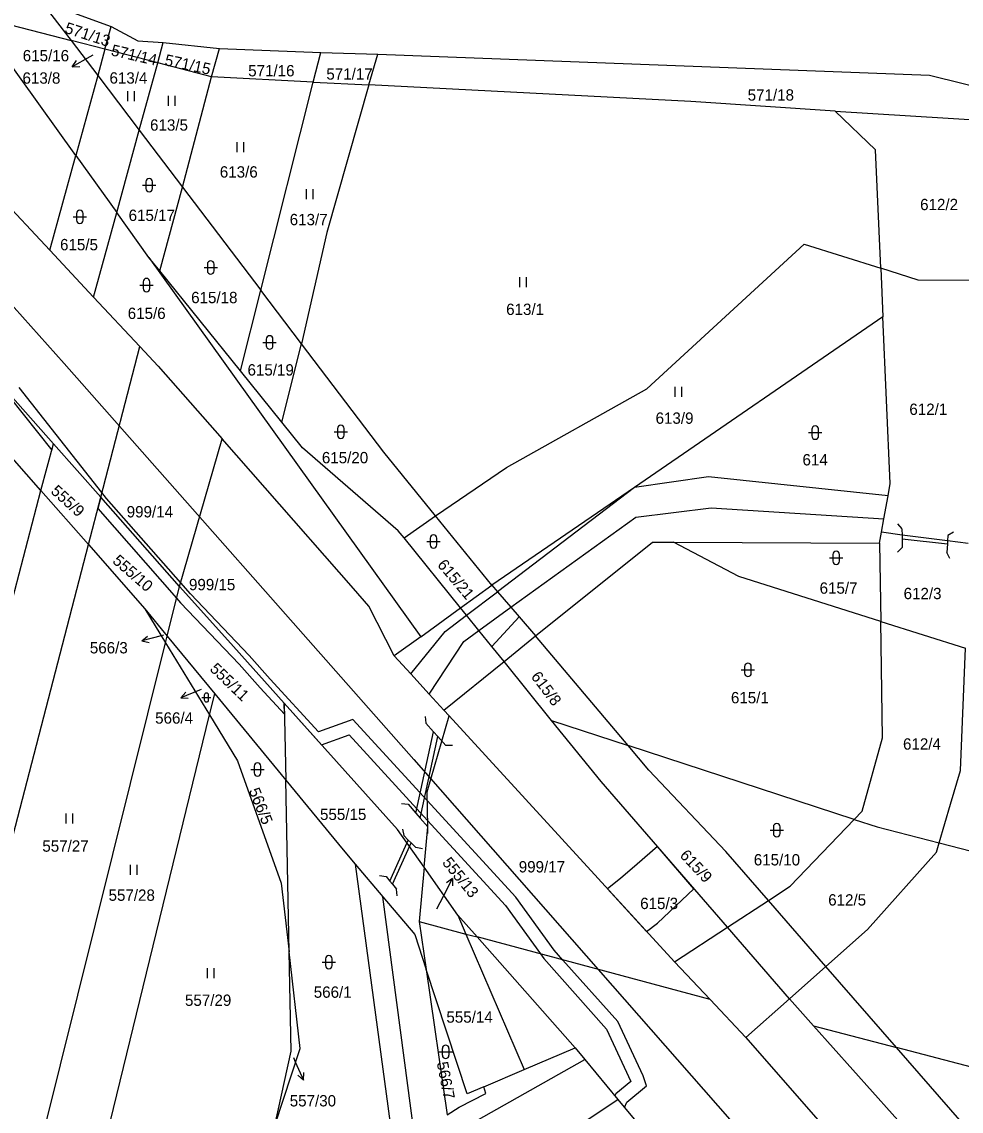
# Model space of a CAD drawing. Extents: x -757266 to -753360, y -1162585 to -1157740.
# Drawn here: x -756161.8 to -756020.8, y -1161293.7 to -1161130.2 of the extents above; entities that cross this region are included whole.
import ezdxf

# ---------------------------------------------------------------- set-up
doc = ezdxf.new("R2010")
doc.units = 0
for name, color, linetype in [('Hranice parcel', 7, 'Continuous'), ('Parcelní čísla', 7, 'Continuous'), ('Pop  PČ popisy', 7, 'Continuous'), ('Poz předměty', 7, 'Continuous'), ('Vnitřní kresba', 7, 'Continuous'), ('Věcná břemena k části', 7, 'Continuous'), ('Značky kultur', 7, 'Continuous')]:
    doc.layers.add(name, color=color, linetype=linetype)

msp = doc.modelspace()

# ---------------------------------------------------------------- linework, layer by layer
at = {"layer": 'Hranice parcel'}
for p, q in [((-756159.03, -1161127.11), (-756148.42, -1161130.98)), ((-756159.03, -1161127.11), (-756154.4, -1161133.07)), ((-756149.35, -1161134.37), (-756148.42, -1161130.98)), ((-756149.35, -1161134.37), (-756154.4, -1161133.07)), ((-756154.4, -1161133.07), (-756150.43, -1161138.3)), ((-756141.42, -1161136.42), (-756140.58, -1161133.36)), ((-756140.58, -1161133.36), (-756132.13, -1161134.26)), ((-756153.73, -1161150.3), (-756164.84, -1161134.81)), ((-756149.35, -1161134.37), (-756150.43, -1161138.3)), ((-756141.42, -1161136.42), (-756149.35, -1161134.37)), ((-756133.35, -1161138.5), (-756132.13, -1161134.26)), ((-756132.13, -1161134.26), (-756116.95, -1161134.84)), ((-756118.07, -1161139.29), (-756116.95, -1161134.84)), ((-756116.95, -1161134.84), (-756108.4, -1161135.09)), ((-756144.19, -1161146.52), (-756141.42, -1161136.42)), ((-756133.35, -1161138.5), (-756141.42, -1161136.42)), ((-756109.72, -1161139.72), (-756108.4, -1161135.09)), ((-756150.43, -1161138.3), (-756153.73, -1161150.3)), ((-756150.43, -1161138.3), (-756144.19, -1161146.52)), ((-756137.68, -1161155.09), (-756133.35, -1161138.5)), ((-756118.07, -1161139.29), (-756133.35, -1161138.5)), ((-756125.95, -1161170.53), (-756118.07, -1161139.29)), ((-756118.07, -1161139.29), (-756109.72, -1161139.72)), ((-756039.76, -1161143.66), (-756000.4, -1161146.09)), ((-756147.58, -1161158.89), (-756144.19, -1161146.52)), ((-756144.19, -1161146.52), (-756137.68, -1161155.09)), ((-756157.64, -1161164.54), (-756153.73, -1161150.3)), ((-756167.94, -1161153.53), (-756157.64, -1161164.54)), ((-756141.12, -1161167.64), (-756137.68, -1161155.09)), ((-756137.68, -1161155.09), (-756125.95, -1161170.53)), ((-756151.05, -1161171.58), (-756147.58, -1161158.89)), ((-756142.74, -1161165.63), (-756147.58, -1161158.89)), ((-756157.64, -1161164.54), (-756151.05, -1161171.58)), ((-756141.12, -1161167.64), (-756142.74, -1161165.63)), ((-756129, -1161182.65), (-756141.12, -1161167.64)), ((-756032.89, -1161167.23), (-756032.57, -1161174.54)), ((-756129, -1161182.65), (-756125.95, -1161170.53)), ((-756119.82, -1161178.6), (-756125.95, -1161170.53)), ((-756151.05, -1161171.58), (-756144.11, -1161179)), ((-756149.98, -1161201.59), (-756144.11, -1161179)), ((-756122.77, -1161190.36), (-756119.82, -1161178.6)), ((-756122.77, -1161190.36), (-756129, -1161182.65)), ((-756158.99, -1161200.59), (-756165.46, -1161193.24)), ((-756158.99, -1161200.59), (-756157.07, -1161193.58)), ((-756149.98, -1161201.59), (-756157.07, -1161193.58)), ((-756138.13, -1161214.98), (-756131.76, -1161192.86)), ((-756183.54, -1161294.9), (-756158.99, -1161200.59)), ((-756158.99, -1161200.59), (-756151.83, -1161208.72)), ((-756151.83, -1161208.72), (-756149.98, -1161201.59)), ((-756138.13, -1161214.98), (-756149.98, -1161201.59)), ((-756104.42, -1161207.72), (-756099.71, -1161204.4)), ((-756091.28, -1161214.78), (-756099.71, -1161204.4)), ((-756033.07, -1161208.49), (-756032.77, -1161206.86)), ((-756029.7, -1161207.31), (-756032.77, -1161206.86)), ((-756064.02, -1161208.35), (-756033.07, -1161208.49)), ((-756033.07, -1161208.49), (-756032.89, -1161220.24)), ((-756022.86, -1161208.13), (-756029.7, -1161207.31)), ((-756019.77, -1161208.54), (-756022.86, -1161208.13)), ((-756151.83, -1161208.72), (-756143.37, -1161218.33)), ((-756139.99, -1161222.44), (-756138.13, -1161214.98)), ((-756143.37, -1161218.33), (-756139.99, -1161222.44)), ((-756143.37, -1161218.33), (-756140.24, -1161223.45)), ((-756087.17, -1161219.55), (-756091.26, -1161223.99)), ((-756087.17, -1161219.55), (-756084.71, -1161222.41)), ((-756032.89, -1161220.24), (-756020.19, -1161224.26)), ((-756140.24, -1161223.45), (-756139.99, -1161222.44)), ((-756139.99, -1161222.44), (-756132.87, -1161231.1)), ((-756070.82, -1161238.85), (-756084.71, -1161222.41)), ((-756159.65, -1161301.26), (-756140.24, -1161223.45)), ((-756140.24, -1161223.45), (-756133.64, -1161234.26)), ((-756133.64, -1161234.26), (-756132.87, -1161231.1)), ((-756132.87, -1161231.1), (-756122.2, -1161244.07)), ((-756122.43, -1161232.5), (-756122.2, -1161244.07)), ((-756150.62, -1161303.75), (-756133.64, -1161234.26)), ((-756082.29, -1161235.1), (-756070.82, -1161238.85)), ((-756036.88, -1161249.95), (-756070.82, -1161238.85)), ((-756121.69, -1161269.85), (-756122.2, -1161244.07)), ((-756101.44, -1161257.13), (-756102.17, -1161265.27)), ((-756041.15, -1161272.05), (-756049.76, -1161262.12)), ((-756102.17, -1161265.27), (-756101.12, -1161272.47)), ((-756058.51, -1161276.98), (-756093.47, -1161267.6)), ((-756093.47, -1161267.6), (-756078.77, -1161284.23)), ((-756030.53, -1161284.19), (-756041.15, -1161272.05)), ((-756101.12, -1161272.47), (-756097.95, -1161294.3)), ((-756005.17, -1161323.14), (-756043, -1161280.92)), ((-756043, -1161280.92), (-756030.53, -1161284.19)), ((-755994.07, -1161325.87), (-756030.53, -1161284.19))]:
    msp.add_line(p, q, dxfattribs=at)
for points in [[(-756148.42, -1161130.98), (-756144.41, -1161133.11), (-756140.58, -1161133.36)], [(-756108.4, -1161135.09), (-756025.58, -1161138.25), (-756004.98, -1161143.34), (-756000.4, -1161146.09)], [(-756157.07, -1161193.58), (-756163.59, -1161186.21), (-756175.51, -1161172.74), (-756177.18, -1161170.86), (-756183.13, -1161164.23), (-756189.32, -1161157.34), (-756194.93, -1161151.09), (-756195.96, -1161149.95), (-756208.01, -1161137.65)], [(-756109.72, -1161139.72), (-756116.02, -1161161.85), (-756119.82, -1161178.6)], [(-756039.76, -1161143.66), (-756061.4, -1161142.21), (-756109.72, -1161139.72)], [(-756032.89, -1161167.23), (-756033.66, -1161149.48), (-756039.76, -1161143.66)], [(-756099.71, -1161204.4), (-756089.05, -1161197.16), (-756068, -1161185.34), (-756044.37, -1161163.61), (-756032.89, -1161167.23)], [(-756142.74, -1161165.63), (-756101.93, -1161222.54), (-756105.95, -1161225.41)], [(-756018.82, -1161169.09), (-756027.26, -1161169.01), (-756032.89, -1161167.23)], [(-756032.57, -1161174.54), (-756069.84, -1161200.16), (-756091.28, -1161214.78)], [(-756032.77, -1161206.86), (-756032.41, -1161204.85), (-756031.79, -1161201.4), (-756031.46, -1161199.56), (-756032.57, -1161174.54)], [(-756144.11, -1161179), (-756141.36, -1161181.94), (-756131.76, -1161192.86)], [(-756099.71, -1161204.4), (-756107.49, -1161194.83), (-756119.82, -1161178.6)], [(-756104.42, -1161207.72), (-756105.31, -1161206.62), (-756119.68, -1161194.19), (-756122.77, -1161190.36)], [(-756105.95, -1161225.41), (-756109.72, -1161217.94), (-756112.02, -1161215.32), (-756125.31, -1161200.2), (-756131.76, -1161192.86)], [(-756091.26, -1161223.99), (-756093.2, -1161221.6), (-756095.06, -1161219.3), (-756095.96, -1161218.19), (-756104.42, -1161207.72)], [(-756084.71, -1161222.41), (-756067.15, -1161208.34), (-756064.02, -1161208.35)], [(-756032.89, -1161220.24), (-756054.2, -1161213.5), (-756064.02, -1161208.35)], [(-756174.59, -1161297.48), (-756167.09, -1161267.4), (-756151.83, -1161208.72)], [(-756138.13, -1161214.98), (-756130.9, -1161223.05), (-756122.43, -1161232.5)], [(-756091.28, -1161214.78), (-756090.42, -1161215.78), (-756088.4, -1161218.12), (-756087.17, -1161219.55)], [(-756036.88, -1161249.95), (-756035.68, -1161248.7), (-756032.62, -1161237.7), (-756032.89, -1161220.24)], [(-756082.29, -1161235.1), (-756089.44, -1161226.25), (-756091.26, -1161223.99)], [(-756024.13, -1161253.48), (-756022.4, -1161247.65), (-756020.9, -1161242.59), (-756020.19, -1161224.26)], [(-756097.69, -1161234.42), (-756098.46, -1161233.58), (-756100.69, -1161231.15), (-756103.45, -1161228.13), (-756105.95, -1161225.41)], [(-756101.44, -1161257.13), (-756105.44, -1161251.45), (-756122.43, -1161232.5)], [(-756133.64, -1161234.26), (-756129.44, -1161241.15), (-756122.87, -1161259.52), (-756121.69, -1161269.85)], [(-756101.44, -1161257.13), (-756100.9, -1161251.09), (-756100.98, -1161245.79), (-756097.69, -1161234.42)], [(-756097.69, -1161234.42), (-756063.87, -1161271.33), (-756058.51, -1161276.98)], [(-756043, -1161280.92), (-756046.61, -1161276.89), (-756055.92, -1161266.14), (-756074.86, -1161244.28), (-756082.29, -1161235.1)], [(-756049.76, -1161262.12), (-756056.13, -1161254.77), (-756067.69, -1161242.55), (-756070.82, -1161238.85)], [(-756122.2, -1161244.07), (-756113.59, -1161254.54), (-756111.78, -1161256.68), (-756107.65, -1161261.57), (-756102.84, -1161267.25), (-756101.12, -1161272.47)], [(-756049.76, -1161262.12), (-756046.48, -1161259.98), (-756036.88, -1161249.95)], [(-756036.88, -1161249.95), (-756033.41, -1161251.09), (-756024.13, -1161253.48)], [(-756041.15, -1161272.05), (-756034.87, -1161266.48), (-756024.54, -1161254.87), (-756024.13, -1161253.48)], [(-756024.13, -1161253.48), (-755921.63, -1161279.87), (-755885.49, -1161292.18)], [(-756093.47, -1161267.6), (-756096.38, -1161264.31), (-756101.44, -1161257.13)], [(-756102.17, -1161265.27), (-756095.16, -1161267.15), (-756093.47, -1161267.6)], [(-756123.86, -1161295.88), (-756121.39, -1161284.75), (-756121.69, -1161269.85)], [(-756123.86, -1161295.88), (-756120.03, -1161284.31), (-756121.69, -1161269.85)], [(-756092.49, -1161290.09), (-756094.98, -1161291.15), (-756101.12, -1161272.47)], [(-756058.51, -1161276.98), (-756053.12, -1161282.66), (-756021.04, -1161319.41)], [(-756092.49, -1161290.09), (-756086.4, -1161287.49), (-756078.77, -1161284.23)], [(-756078.77, -1161284.23), (-756077.3, -1161286), (-756072.37, -1161291.97), (-756069.91, -1161294.94)], [(-755886.13, -1161324.39), (-755951.54, -1161304.91), (-756030.53, -1161284.19)], [(-756097.95, -1161294.3), (-756096.18, -1161293.14), (-756092.17, -1161291.09), (-756092.49, -1161290.09)]]:
    msp.add_lwpolyline(points, dxfattribs=at)
at = {"layer": 'Pop  PČ popisy'}
for p, q in [((-756151.63, -1161135.53), (-756154.255, -1161136.985)), ((-756154.255, -1161136.985), (-756153.622, -1161136.061)), ((-756151.14, -1161135.26), (-756151.63, -1161135.53)), ((-756154.255, -1161136.985), (-756153.136, -1161136.937)), ((-756140.91, -1161222.4), (-756143.809, -1161223.177)), ((-756143.809, -1161223.177), (-756142.971, -1161222.434)), ((-756143.809, -1161223.177), (-756142.712, -1161223.401)), ((-756140.57, -1161222.31), (-756140.91, -1161222.4)), ((-756135.17, -1161230.56), (-756137.952, -1161231.684)), ((-756137.952, -1161231.684), (-756137.212, -1161230.845)), ((-756134.9, -1161230.45), (-756135.17, -1161230.56)), ((-756137.952, -1161231.684), (-756136.836, -1161231.773)), ((-756098.53, -1161261.47), (-756097.168, -1161258.796)), ((-756097.168, -1161258.796), (-756098.068, -1161259.461)), ((-756097.168, -1161258.796), (-756097.176, -1161259.916)), ((-756099.52, -1161263.39), (-756098.53, -1161261.47)), ((-756121.06, -1161285.69), (-756120.77, -1161286.33)), ((-756120.77, -1161286.33), (-756119.549, -1161289.072)), ((-756119.549, -1161289.072), (-756120.414, -1161288.36)), ((-756119.549, -1161289.072), (-756119.499, -1161287.953))]:
    msp.add_line(p, q, dxfattribs=at)
at = {"layer": 'Poz předměty'}
for p, q in [((-756173.56, -1161161.31), (-756155.48, -1161181.52)), ((-756155.48, -1161181.52), (-756102.99, -1161240.98)), ((-756102.99, -1161240.98), (-756051.04, -1161300.09))]:
    msp.add_line(p, q, dxfattribs=at)
at = {"layer": 'Vnitřní kresba'}
for p, q in [((-756163.54, -1161130.72), (-756154.4, -1161133.07)), ((-756153.73, -1161150.3), (-756147.58, -1161158.89)), ((-756058.75, -1161198.52), (-756069.84, -1161200.16)), ((-756031.79, -1161201.4), (-756058.75, -1161198.52)), ((-756069.84, -1161200.16), (-756090.42, -1161215.78)), ((-756069.68, -1161204.57), (-756058.37, -1161203.2)), ((-756058.37, -1161203.2), (-756032.41, -1161204.85)), ((-756088.4, -1161218.12), (-756069.68, -1161204.57)), ((-756030.366, -1161205.615), (-756029.71, -1161206.369)), ((-756029.71, -1161206.37), (-756029.7, -1161207.31)), ((-756021.971, -1161206.84), (-756022.819, -1161207.37)), ((-756029.7, -1161207.31), (-756029.69, -1161207.87)), ((-756029.69, -1161207.87), (-756029.67, -1161209.14)), ((-756029.69, -1161207.87), (-756022.89, -1161208.62)), ((-756022.86, -1161208.13), (-756022.89, -1161208.62)), ((-756022.82, -1161207.37), (-756022.86, -1161208.13)), ((-756030.402, -1161209.822), (-756029.671, -1161209.14)), ((-756022.89, -1161208.62), (-756022.97, -1161209.91)), ((-756022.516, -1161210.802), (-756022.97, -1161209.911)), ((-756095.96, -1161218.19), (-756091.28, -1161214.78)), ((-756095.06, -1161219.3), (-756090.42, -1161215.78)), ((-756101.93, -1161222.54), (-756095.96, -1161218.19)), ((-756093.2, -1161221.6), (-756088.4, -1161218.12)), ((-756098.3, -1161221.76), (-756095.06, -1161219.3)), ((-756095.48, -1161223.25), (-756093.2, -1161221.6)), ((-756103.45, -1161228.13), (-756098.3, -1161221.76)), ((-756100.69, -1161231.15), (-756095.48, -1161223.25)), ((-756089.44, -1161226.25), (-756084.71, -1161222.41)), ((-756098.46, -1161233.58), (-756089.44, -1161226.25)), ((-756101.294, -1161234.495), (-756101.189, -1161235.489)), ((-756101.19, -1161235.49), (-756100.03, -1161236.79)), ((-756102.69, -1161249.01), (-756100.03, -1161236.79)), ((-756102.05, -1161249.76), (-756099.38, -1161237.53)), ((-756100.03, -1161236.79), (-756099.38, -1161237.53)), ((-756099.38, -1161237.53), (-756098.19, -1161238.86)), ((-756097.19, -1161238.878), (-756098.189, -1161238.861)), ((-756104.847, -1161247.582), (-756103.851, -1161247.669)), ((-756103.85, -1161247.67), (-756102.69, -1161249.01)), ((-756102.69, -1161249.01), (-756102.05, -1161249.76)), ((-756102.05, -1161249.76), (-756100.9, -1161251.09)), ((-756100.901, -1161252.09), (-756100.901, -1161251.091)), ((-756104.673, -1161251.395), (-756104.5, -1161252.379)), ((-756104.5, -1161252.38), (-756103.81, -1161253.06)), ((-756106.56, -1161259.23), (-756103.81, -1161253.06)), ((-756106.19, -1161259.68), (-756103.39, -1161253.48)), ((-756103.81, -1161253.06), (-756103.39, -1161253.48)), ((-756103.39, -1161253.48), (-756102.68, -1161254.19)), ((-756101.692, -1161254.347), (-756102.68, -1161254.191)), ((-756111.78, -1161256.68), (-756105.97, -1161299.54)), ((-756108.108, -1161258.383), (-756107.12, -1161258.539)), ((-756107.12, -1161258.54), (-756106.56, -1161259.23)), ((-756106.56, -1161259.23), (-756106.19, -1161259.68)), ((-756106.19, -1161259.68), (-756105.57, -1161260.43)), ((-756105.466, -1161261.425), (-756105.571, -1161260.431)), ((-756102.88, -1161297.52), (-756107.65, -1161261.57)), ((-756055.92, -1161266.14), (-756049.76, -1161262.12)), ((-756096.38, -1161264.31), (-756095.16, -1161267.15)), ((-756095.16, -1161267.15), (-756086.4, -1161287.49)), ((-756063.87, -1161271.33), (-756055.92, -1161266.14)), ((-756046.61, -1161276.89), (-756041.15, -1161272.05)), ((-756053.12, -1161282.66), (-756046.61, -1161276.89)), ((-756097.5, -1161297.39), (-756077.3, -1161286)), ((-756087.02, -1161301.7), (-756072.37, -1161291.97))]:
    msp.add_line(p, q, dxfattribs=at)
at = {"layer": 'Věcná břemena k části'}
msp.add_lwpolyline([(-756163.77, -1161186.41), (-756157.34, -1161194.55), (-756157.07, -1161193.58), (-756149.98, -1161201.59), (-756150.42, -1161203.3), (-756138.58, -1161216.77), (-756137.99, -1161217.44), (-756129.18, -1161226.67), (-756126.03, -1161230.23), (-756122.4, -1161234.18), (-756122.43, -1161232.5), (-756116.83, -1161238.74), (-756112.69, -1161237.28), (-756100.91, -1161250.11), (-756089.22, -1161262.86), (-756083.95, -1161270.15), (-756083.47, -1161270.82), (-756074.06, -1161281.41), (-756070.39, -1161289.28), (-756072.65, -1161291.14), (-756072.79, -1161291.46), (-756072.37, -1161291.97), (-756071.36, -1161293.19), (-756071.01, -1161292.38), (-756068.03, -1161289.92), (-756068.56, -1161288.46), (-756072.38, -1161280.29), (-756080.59, -1161271.06), (-756081.91, -1161269.57), (-756087.66, -1161261.6), (-756100.96, -1161247.11), (-756112.11, -1161234.96), (-756117.29, -1161236.79), (-756124.53, -1161228.91), (-756127.7, -1161225.33), (-756136.5, -1161216.1), (-756137.97, -1161214.43), (-756149.11, -1161201.77), (-756149.8, -1161200.9), (-756162.23, -1161185.13)], dxfattribs=at)
msp.add_lwpolyline([(-756060.94, -1161260.35), (-756066.4, -1161254.04), (-756069.44, -1161256.67), (-756071.98, -1161258.81), (-756073.89, -1161260.39), (-756068.05, -1161266.77), (-756066.42, -1161265.5)], close=True, dxfattribs=at)
at = {"layer": 'Značky kultur'}
for p, q in [((-756145.891, -1161142.16), (-756145.891, -1161140.66)), ((-756144.89, -1161142.16), (-756144.89, -1161140.66)), ((-756139.811, -1161142.85), (-756139.811, -1161141.35)), ((-756138.81, -1161142.85), (-756138.81, -1161141.35)), ((-756129.481, -1161149.83), (-756129.481, -1161148.33)), ((-756128.48, -1161149.83), (-756128.48, -1161148.33)), ((-756143.201, -1161154.271), (-756143.201, -1161155.272)), ((-756142.199, -1161155.272), (-756142.199, -1161154.271)), ((-756143.701, -1161154.771), (-756141.699, -1161154.771)), ((-756119.071, -1161156.88), (-756119.071, -1161155.38)), ((-756118.07, -1161156.88), (-756118.07, -1161155.38)), ((-756154.111, -1161159.521), (-756152.109, -1161159.521)), ((-756153.611, -1161159.021), (-756153.611, -1161160.022)), ((-756152.609, -1161160.022), (-756152.609, -1161159.021)), ((-756134.471, -1161167.131), (-756132.469, -1161167.131)), ((-756133.971, -1161166.631), (-756133.971, -1161167.632)), ((-756132.969, -1161167.632), (-756132.969, -1161166.631)), ((-756143.621, -1161169.261), (-756143.621, -1161170.262)), ((-756142.619, -1161170.262), (-756142.619, -1161169.261)), ((-756087.081, -1161170.07), (-756087.081, -1161168.57)), ((-756086.08, -1161170.07), (-756086.08, -1161168.57)), ((-756144.121, -1161169.761), (-756142.119, -1161169.761)), ((-756125.621, -1161178.361), (-756123.619, -1161178.361)), ((-756125.121, -1161177.861), (-756125.121, -1161178.862)), ((-756124.119, -1161178.862), (-756124.119, -1161177.861)), ((-756063.731, -1161186.51), (-756063.731, -1161185.01)), ((-756062.73, -1161186.51), (-756062.73, -1161185.01)), ((-756114.931, -1161191.801), (-756112.929, -1161191.801)), ((-756114.431, -1161191.301), (-756114.431, -1161192.302)), ((-756113.429, -1161192.302), (-756113.429, -1161191.301)), ((-756043.721, -1161191.911), (-756041.719, -1161191.911)), ((-756043.221, -1161191.411), (-756043.221, -1161192.412)), ((-756042.219, -1161192.412), (-756042.219, -1161191.411)), ((-756101.041, -1161208.241), (-756099.039, -1161208.241)), ((-756100.541, -1161207.741), (-756100.541, -1161208.742)), ((-756099.539, -1161208.742), (-756099.539, -1161207.741)), ((-756040.091, -1161210.211), (-756040.091, -1161211.212)), ((-756039.089, -1161211.212), (-756039.089, -1161210.211)), ((-756040.591, -1161210.711), (-756038.589, -1161210.711)), ((-756053.821, -1161227.491), (-756051.819, -1161227.491)), ((-756053.321, -1161226.991), (-756053.321, -1161227.992)), ((-756052.319, -1161227.992), (-756052.319, -1161226.991)), ((-756134.445, -1161231.325), (-756134.445, -1161231.996)), ((-756133.775, -1161231.996), (-756133.775, -1161231.325)), ((-756134.781, -1161231.661), (-756133.439, -1161231.661)), ((-756127.451, -1161242.461), (-756125.449, -1161242.461)), ((-756126.951, -1161241.961), (-756126.951, -1161242.962)), ((-756125.949, -1161242.962), (-756125.949, -1161241.961)), ((-756155.141, -1161250.58), (-756155.141, -1161249.08)), ((-756154.14, -1161250.58), (-756154.14, -1161249.08)), ((-756049.011, -1161251.081), (-756049.011, -1161252.082)), ((-756048.009, -1161252.082), (-756048.009, -1161251.081)), ((-756049.511, -1161251.581), (-756047.509, -1161251.581)), ((-756145.491, -1161258.26), (-756145.491, -1161256.76)), ((-756144.49, -1161258.26), (-756144.49, -1161256.76)), ((-756133.971, -1161273.76), (-756133.971, -1161272.26)), ((-756132.97, -1161273.76), (-756132.97, -1161272.26)), ((-756116.731, -1161271.371), (-756114.729, -1161271.371)), ((-756116.231, -1161270.871), (-756116.231, -1161271.872)), ((-756115.229, -1161271.872), (-756115.229, -1161270.871)), ((-756099.201, -1161284.841), (-756097.199, -1161284.841)), ((-756098.701, -1161284.341), (-756098.701, -1161285.342)), ((-756097.699, -1161285.342), (-756097.699, -1161284.341))]:
    msp.add_line(p, q, dxfattribs=at)
for centre, radius, start, end in [((-756142.7, -1161154.2709), 0.5, 0, 180), ((-756142.7, -1161155.2709), 0.5, 180, 359.987886), ((-756153.11, -1161159.0209), 0.5, 0, 180), ((-756153.11, -1161160.0209), 0.5, 180, 359.987886), ((-756133.47, -1161166.6309), 0.5, 0, 180), ((-756133.47, -1161167.6309), 0.5, 180, 359.987886), ((-756143.12, -1161169.2609), 0.5, 0, 180), ((-756143.12, -1161170.2609), 0.5, 180, 359.987886), ((-756124.62, -1161177.8609), 0.5, 0, 180), ((-756124.62, -1161178.8609), 0.5, 180, 359.987886), ((-756113.93, -1161191.3009), 0.5, 0, 180), ((-756042.72, -1161191.4109), 0.5, 0, 180), ((-756113.93, -1161192.3009), 0.5, 180, 359.987886), ((-756042.72, -1161192.4109), 0.5, 180, 359.987886), ((-756100.04, -1161207.7409), 0.5, 0, 180), ((-756100.04, -1161208.7409), 0.5, 180, 359.987886), ((-756039.59, -1161210.2109), 0.5, 0, 180), ((-756039.59, -1161211.2109), 0.5, 180, 359.987886), ((-756052.82, -1161226.9909), 0.5, 0, 180), ((-756052.82, -1161227.9909), 0.5, 180, 359.987886), ((-756134.11, -1161231.3256), 0.335, 0, 180), ((-756134.11, -1161231.9956), 0.335, 180, 359.987886), ((-756126.45, -1161241.9609), 0.5, 0, 180), ((-756126.45, -1161242.9609), 0.5, 180, 359.987886), ((-756048.51, -1161251.0809), 0.5, 0, 180), ((-756048.51, -1161252.0809), 0.5, 180, 359.987886), ((-756115.73, -1161270.8709), 0.5, 0, 180), ((-756115.73, -1161271.8709), 0.5, 180, 359.987886), ((-756098.2, -1161284.3409), 0.5, 0, 180), ((-756098.2, -1161285.3409), 0.5, 180, 359.987886)]:
    msp.add_arc(centre, radius, start, end, dxfattribs=at)

# ---------------------------------------------------------------- texts
at = {"layer": 'Parcelní čísla'}
for s, rotation, p in [('571/13', 342, (-756155.502, -1161131.878)), ('571/14', 347, (-756148.531, -1161135.278)), ('571/15', 348, (-756140.476, -1161136.761)), ('555/9', 318, (-756157.598, -1161200.871)), ('555/10', 319, (-756148.327, -1161211.351)), ('615/21', 310, (-756099.541, -1161211.796)), ('555/11', 316, (-756133.72, -1161227.511)), ('615/8', 307, (-756085.478, -1161228.541)), ('566/5', 292, (-756127.788, -1161245.618)), ('555/13', 309, (-756098.81, -1161256.474)), ('615/9', 313, (-756063.161, -1161255.449)), ('566/7', 281, (-756099.544, -1161286.482))]:
    msp.add_text(s, height=1.7, rotation=rotation, dxfattribs=at).set_placement(p)
for s, p in [('615/16', (-756161.68, -1161136.18)), ('571/16', (-756127.84, -1161138.44)), ('613/8', (-756161.717, -1161139.54)), ('613/4', (-756148.66, -1161139.53)), ('571/17', (-756116.11, -1161138.93)), ('571/18', (-756052.87, -1161142.08)), ('613/5', (-756142.57, -1161146.59)), ('613/6', (-756132.1, -1161153.63)), ('612/2', (-756026.98, -1161158.52)), ('615/17', (-756145.79, -1161160.14)), ('613/7', (-756121.61, -1161160.78)), ('615/5', (-756156.08, -1161164.54)), ('615/18', (-756136.4, -1161172.48)), ('613/1', (-756089.12, -1161174.25)), ('615/6', (-756145.92, -1161174.85)), ('615/19', (-756127.94, -1161183.34)), ('613/9', (-756066.69, -1161190.58)), ('612/1', (-756028.6, -1161189.25)), ('615/20', (-756116.78, -1161196.51)), ('614', (-756044.64, -1161196.83)), ('999/14', (-756146.08, -1161204.63)), ('999/15', (-756136.73, -1161215.56)), ('615/7', (-756042.07, -1161216.08)), ('612/3', (-756029.46, -1161216.9)), ('566/3', (-756151.607, -1161225.04)), ('615/1', (-756055.38, -1161232.53)), ('566/4', (-756141.807, -1161235.58)), ('612/4', (-756029.55, -1161239.48)), ('555/15', (-756117.06, -1161250.04)), ('557/27', (-756158.74, -1161254.8)), ('615/10', (-756051.95, -1161256.86)), ('999/17', (-756087.23, -1161257.91)), ('557/28', (-756148.8, -1161262.17)), ('615/3', (-756069, -1161263.41)), ('612/5', (-756040.78, -1161262.88)), ('566/1', (-756118, -1161276.72)), ('557/29', (-756137.33, -1161277.94)), ('555/14', (-756098.09, -1161280.46)), ('557/30', (-756121.605, -1161293.028))]:
    msp.add_text(s, height=1.7, dxfattribs=at).set_placement(p)

doc.saveas('drawing.dxf')
